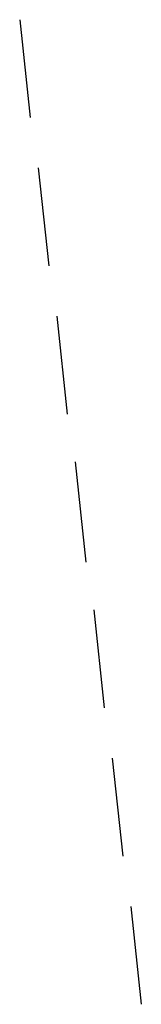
# Model space of a CAD drawing. Header units: feet. Extents: x -79 to 198, y -22 to 181.
# Tile 864 of 982: x 132.027 to 132.64, y 116.738 to 121.698. Entities that reach past the tile are written whole.
import ezdxf

# ---------------------------------------------------------------- set-up
doc = ezdxf.new("R2010")
doc.units = ezdxf.units.FT
doc.layers.add('A-LINEA', color=7, linetype='CONTINUOUS')

msp = doc.modelspace()

# ---------------------------------------------------------------- linework, layer by layer
at = {"layer": 'A-LINEA'}
for p, q in [((132.0267, 121.6978), (132.08, 121.2044)), ((132.12, 120.9511), (132.1733, 120.4578)), ((132.2133, 120.2044), (132.2667, 119.7111)), ((132.3067, 119.4711), (132.36, 118.9644)), ((132.4, 118.7244), (132.4533, 118.2311)), ((132.4933, 117.9778), (132.5467, 117.4844)), ((132.5867, 117.2311), (132.64, 116.7378))]:
    msp.add_line(p, q, dxfattribs=at)

doc.saveas('drawing.dxf')
